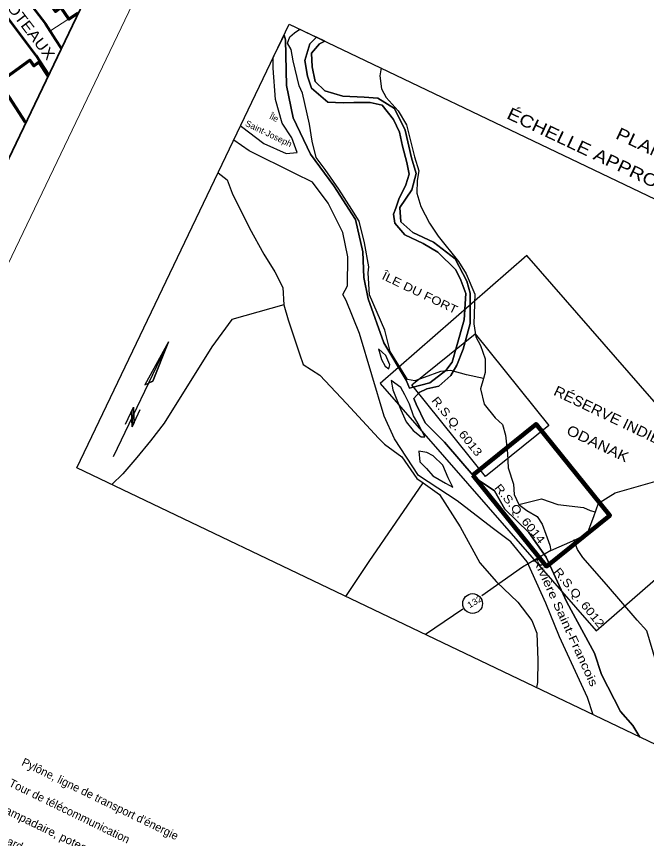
# Model space of a CAD drawing. Extents: x 356765 to 358572, y 5103174 to 5104650.
# Drawn here: x 358155.9 to 358309.3, y 5103557 to 5103756.4 of the extents above; entities that cross this region are included whole.
import ezdxf
from ezdxf.enums import TextEntityAlignment as Align

# ---------------------------------------------------------------- set-up
doc = ezdxf.new("R2010")
doc.units = 0
doc.header["$LTSCALE"] = 0.6
for name, color, linetype, lineweight in [('19', 7, 'Continuous', 13), ('21', 7, 'Continuous', 53), ('31', 7, 'Continuous', 70), ('52', 7, 'Continuous', 13), ('60', 7, 'Continuous', 13), ('63', 7, 'Continuous', 25)]:
    doc.layers.add(name, color=color, linetype=linetype, lineweight=lineweight)

msp = doc.modelspace()

# ---------------------------------------------------------------- linework, layer by layer
at = {"layer": '19'}
msp.add_line((358168.61, 5103755.75), (358164.05, 5103752.8), dxfattribs=at)
at = {"layer": '21'}
for points in [[(358158.08, 5103760.94), (358162.93, 5103754.54), (358165.36, 5103750.78), (358166.77, 5103748.63)], [(358163.71, 5103742.24), (358160.66, 5103746.84), (358154.73, 5103754.76), (358150.82, 5103760.12)]]:
    msp.add_lwpolyline(points, dxfattribs=at)
at = {"layer": '31'}
for points in [[(358174.75, 5103765.31), (358171.51, 5103770.01), (358162.8, 5103764.09), (358164.33, 5103762.09), (358162.92, 5103761.12), (358165.37, 5103757.54), (358166.68, 5103758.51), (358168.66, 5103755.68), (358170.88, 5103757.22)], [(358158.11, 5103730.54), (358151.68, 5103740.38), (358159.18, 5103745.72), (358160.12, 5103744.34), (358161.37, 5103745.19), (358163.53, 5103741.86)]]:
    msp.add_lwpolyline(points, dxfattribs=at)
at = {"layer": '52'}
msp.add_line((358161.23, 5103745.09), (358161.63, 5103745.38), dxfattribs=at)
at = {"layer": '60', "lineweight": 35}
msp.add_lwpolyline([(356779.89, 5103862.01), (357952.48, 5103300.77), (358322.47, 5104073.79), (357149.88, 5104635.03)], close=True, dxfattribs=at)
at = {"layer": '60'}
msp.add_lwpolyline([(358331.91, 5104068.3), (358557.43, 5103960.4), (358187.44, 5103187.19), (357961.94, 5103295.12)], close=True, dxfattribs=at)
at = {"layer": '63'}
for p, q in [((358222.33, 5103754.52), (358228.98, 5103751.34)), ((358231, 5103750.37), (358228.98, 5103751.34)), ((358184.41, 5103661.18), (358184.51, 5103657.33)), ((358183.93, 5103660.22), (358184.05, 5103656.38)), ((358264.55, 5103611.97), (358255.51, 5103605.76))]:
    msp.add_line(p, q, dxfattribs=at)
for points in [[(358222.33, 5103754.52), (358381.87, 5103678.14), (358330.12, 5103570.04), (358170.58, 5103646.42)], [(358244.43, 5103666.97), (358297.03, 5103606.67), (358332.73, 5103637.81), (358280.12, 5103698.11)], [(358252.17, 5103666.6), (358267.61, 5103679.02), (358285.53, 5103656.72), (358270.09, 5103644.3)], [(358252.17, 5103666.6), (358267.61, 5103679.02), (358285.53, 5103656.72), (358270.09, 5103644.3)], [(358192.92, 5103677.05), (358189.13, 5103667.5), (358188.13, 5103667.06)], [(358244.03, 5103675.36), (358244.75, 5103672.75), (358245.63, 5103671.12), (358246.55, 5103670.53), (358246.84, 5103671.45), (358245.83, 5103673.75)], [(358247.15, 5103667.68), (358247.55, 5103665.37), (358249.46, 5103660.53), (358250.79, 5103657.63), (358252.47, 5103655.47), (358254.44, 5103653.92), (358255.35, 5103653.94), (358253.97, 5103656.72), (358252.53, 5103659.07), (358251.63, 5103661.91), (358250.43, 5103664.14), (358249.49, 5103665.95)], [(358184.05, 5103656.38), (358183.93, 5103660.22), (358184.41, 5103661.18), (358184.51, 5103657.33)], [(358253.83, 5103650.44), (358254.12, 5103647.89), (358255.73, 5103646.21), (358257.28, 5103644.41), (358260.36, 5103642.64), (358262.14, 5103641.64), (358261, 5103643.99), (358259.73, 5103647.01), (358257.38, 5103649.35), (358255.78, 5103650.11)]]:
    msp.add_lwpolyline(points, close=True, dxfattribs=at)
for points in [[(358269.61, 5103668.16), (358265.45, 5103669.01), (358261.65, 5103670.07), (358259.16, 5103669.87), (358255.15, 5103668.37), (358252.86, 5103667.56), (358251.12, 5103667.89), (358246.92, 5103674.72), (358245.6, 5103679.9), (358241.88, 5103688.53), (358241.53, 5103693.88), (358241.71, 5103695.32), (358240.6, 5103701.17), (358239.33, 5103706.47), (358237.55, 5103709.35), (358234.35, 5103714.3), (358231.05, 5103719.04), (358228.9, 5103721.97), (358227.92, 5103725.99), (358227.23, 5103730.12), (358225.52, 5103737.65), (358224.72, 5103739.42), (358223.24, 5103745.57), (358222.79, 5103748.32), (358221.89, 5103749.89), (358222.48, 5103751.38), (358223.59, 5103752.37), (358224.9, 5103753.29)], [(358210.48, 5103729.76), (358210.68, 5103729.52), (358216.11, 5103725.41), (358221.56, 5103722.95), (358224.24, 5103723.18), (358222.96, 5103726.81), (358220.59, 5103730.36), (358218.97, 5103736.12), (358218.41, 5103743.78), (358218.42, 5103746.34), (358221.05, 5103751.84)], [(358251.61, 5103665.77), (358250.78, 5103667.75), (358245.33, 5103676.85), (358241.55, 5103687.56), (358240.43, 5103692.78), (358240.26, 5103699.04), (358238.43, 5103706.87), (358233.17, 5103715.12), (358227.5, 5103722.81), (358223.27, 5103731.63), (358221.62, 5103739.52), (358221.37, 5103750.66), (358221.05, 5103751.84)], [(358221.05, 5103751.84), (358221.37, 5103750.66), (358221.62, 5103739.52), (358223.27, 5103731.63), (358227.5, 5103722.81), (358233.17, 5103715.12), (358238.43, 5103706.87), (358240.26, 5103699.04), (358240.43, 5103692.78), (358241.55, 5103687.56), (358245.33, 5103676.85), (358250.78, 5103667.75), (358251.61, 5103665.77)], [(358228.98, 5103751.34), (358227.31, 5103749.68), (358226.12, 5103745.67), (358226.78, 5103741.82), (358227.73, 5103738.86), (358231.71, 5103735.47), (358235.46, 5103735.3), (358238.02, 5103735.4), (358242.01, 5103735.41), (358244.94, 5103734.75), (358247.67, 5103731.23), (358249.15, 5103728.16), (358249.87, 5103724.72), (358250.94, 5103720.81), (358251.47, 5103717.9), (358250.68, 5103715.33), (358249.01, 5103711.84), (358248.28, 5103709.69), (358247.71, 5103708.19), (358247.98, 5103705.99), (358250.47, 5103703.18), (358254.91, 5103701.05), (358258.46, 5103698.91), (358262.88, 5103694.59), (358264.05, 5103692.11), (358265.29, 5103688.85), (358264.87, 5103682.42), (358263.07, 5103675.9), (358262.01, 5103672.13), (358260.44, 5103670.08), (358256.5, 5103667.09), (358252.12, 5103665.94), (358251.61, 5103665.77)], [(358251.61, 5103665.77), (358252.12, 5103665.94), (358256.5, 5103667.09), (358260.44, 5103670.08), (358262.01, 5103672.13), (358263.07, 5103675.9), (358264.87, 5103682.42), (358265.29, 5103688.85), (358264.05, 5103692.11), (358262.88, 5103694.59), (358258.46, 5103698.91), (358254.91, 5103701.05), (358250.47, 5103703.18), (358247.98, 5103705.99), (358247.71, 5103708.19), (358248.28, 5103709.69), (358249.01, 5103711.84), (358250.68, 5103715.33), (358251.47, 5103717.9), (358250.94, 5103720.81), (358249.87, 5103724.72), (358249.15, 5103728.16), (358247.67, 5103731.23), (358244.94, 5103734.75), (358242.01, 5103735.41), (358238.02, 5103735.4), (358235.46, 5103735.3), (358231.71, 5103735.47), (358227.73, 5103738.86), (358226.78, 5103741.82), (358226.12, 5103745.67), (358227.31, 5103749.68), (358228.98, 5103751.34), (358231, 5103750.37)], [(358252.67, 5103663.26), (358253.92, 5103664.78), (358255.81, 5103665.65), (358258.77, 5103666.3), (358261.65, 5103668.91), (358263.15, 5103671.43), (358264.69, 5103675.27), (358266.37, 5103681.55), (358266.36, 5103688.93), (358265.54, 5103691.83), (358262.71, 5103697.32), (358257.41, 5103701.34), (358252.37, 5103703.75), (358249.47, 5103706.32), (358249.23, 5103709.82), (358252.19, 5103714.16), (358253.19, 5103718.11), (358252.06, 5103721.9), (358250.57, 5103728.66), (358247.93, 5103733.91), (358243.84, 5103736.46), (358240.56, 5103736.7), (358235.38, 5103736.97), (358230.95, 5103738.2), (358228.65, 5103740.48), (358227.88, 5103744.1), (358227.7, 5103747.43), (358229.69, 5103749.72), (358231, 5103750.37), (358228.98, 5103751.34)], [(358231, 5103750.37), (358229.69, 5103749.72), (358227.7, 5103747.43), (358227.88, 5103744.1), (358228.65, 5103740.48), (358230.95, 5103738.2), (358235.38, 5103736.97), (358240.56, 5103736.7), (358243.84, 5103736.46), (358247.93, 5103733.91), (358250.57, 5103728.66), (358252.06, 5103721.9), (358253.19, 5103718.11), (358252.19, 5103714.16), (358249.23, 5103709.82), (358249.47, 5103706.32), (358252.37, 5103703.75), (358257.41, 5103701.34), (358262.71, 5103697.32), (358265.54, 5103691.83), (358266.36, 5103688.93), (358266.37, 5103681.55), (358264.69, 5103675.27), (358263.15, 5103671.43), (358261.65, 5103668.91), (358258.77, 5103666.3), (358255.81, 5103665.65), (358253.92, 5103664.78), (358252.67, 5103663.26)], [(358244.71, 5103743.81), (358244.4, 5103741.91), (358244.76, 5103738.69), (358245.92, 5103736.62), (358248.79, 5103733.35), (358250.84, 5103729.96), (358252.81, 5103722.18), (358253.84, 5103718.77), (358253.47, 5103716.41), (358253.37, 5103713.3), (358254.34, 5103710.04), (358256.45, 5103705.99), (358258.6, 5103702.81), (358263.51, 5103696.66), (358265.35, 5103693.63), (358267.53, 5103688.66), (358267.24, 5103681.45), (358267.75, 5103678.29), (358268.91, 5103676.22), (358269.99, 5103672.92), (358270.05, 5103669.6), (358269.61, 5103668.16), (358268.88, 5103665.6), (358269.76, 5103661.88), (358272.47, 5103658.56), (358274.24, 5103656.95), (358275, 5103654.31), (358275.43, 5103649.92), (358275.64, 5103646.4), (358276.89, 5103642.39), (358277.08, 5103639.88), (358278.2, 5103637.45), (358280.16, 5103636), (358282.64, 5103634.57), (358283.9, 5103632.7), (358284.75, 5103630.26), (358285.72, 5103627.52), (358286, 5103626.25)], [(358296.3, 5103586.23), (358294.9, 5103590.46), (358288.08, 5103605.2), (358284.78, 5103613.43), (358280.22, 5103623.45), (358276.24, 5103628.38), (358271.68, 5103631.77), (358263.16, 5103638.31), (358253.75, 5103644.48), (358247.93, 5103653.45), (358245.46, 5103659.01), (358239.4, 5103679.12), (358236.16, 5103687.16), (358235.34, 5103688.61), (358236.52, 5103690.76), (358236.59, 5103697.83), (358235.33, 5103703.71), (358231.8, 5103710.84), (358227.94, 5103716.01), (358223.64, 5103718.06), (358212.54, 5103723.64), (358208.79, 5103726.23)], [(358204.97, 5103718.26), (358207.19, 5103716.52), (358208.42, 5103713.27), (358212.6, 5103704.81), (358216.13, 5103698.43), (358218.76, 5103694.14), (358220.71, 5103690.29), (358220.99, 5103686.1), (358222.02, 5103682.44), (358224.77, 5103674.16), (358225.69, 5103671.57), (358229.76, 5103668.98), (358236.22, 5103662.1), (358244.07, 5103653.65), (358245.53, 5103652.19), (358249.72, 5103649.05), (358253.38, 5103643.75), (358254.93, 5103642.75), (358258.86, 5103639.86), (358263.95, 5103631.98), (358268.75, 5103623.23), (358272.76, 5103618.65), (358277.95, 5103613.63), (358281.4, 5103609.19), (358282.58, 5103606.09), (358282.84, 5103599.51), (358282.78, 5103594.09), (358282.51, 5103592.83)], [(358220.99, 5103686.1), (358208.37, 5103682.52), (358203.43, 5103675.89), (358191.84, 5103657.24), (358188.54, 5103653), (358185.19, 5103648.9), (358181.79, 5103644.96), (358179.14, 5103642.32)], [(358179.54, 5103649.13), (358192.92, 5103677.05), (358187.12, 5103666.59), (358189.13, 5103667.5), (358192.92, 5103677.05)], [(358307.65, 5103580.8), (358305.98, 5103583.62), (358302.94, 5103587.04), (358298.34, 5103596.03), (358296.61, 5103601.24), (358289.88, 5103613.66), (358284.89, 5103624.66), (358280.65, 5103630.61), (358274.77, 5103636.29), (358272.26, 5103640.82), (358267.58, 5103643.96), (358260.12, 5103652.66), (358255.42, 5103657.33), (358253.25, 5103661.88), (358252.67, 5103663.26)], [(358252.67, 5103663.26), (358253.25, 5103661.88), (358255.42, 5103657.33), (358260.12, 5103652.66), (358267.58, 5103643.96), (358272.26, 5103640.82), (358274.77, 5103636.29), (358280.65, 5103630.61), (358284.89, 5103624.66), (358289.88, 5103613.66), (358296.61, 5103601.24), (358298.34, 5103596.03), (358302.94, 5103587.04), (358305.98, 5103583.62), (358307.65, 5103580.8)], [(358182.41, 5103657), (358184.41, 5103661.18), (358184.05, 5103656.38), (358186.05, 5103660.56)], [(358286, 5103626.25), (358291.33, 5103628.64), (358294.88, 5103630.24), (358296.44, 5103634.55), (358297.61, 5103637.79), (358301.7, 5103640.27), (358326.66, 5103647.45), (358338.81, 5103650.88), (358360.21, 5103656.97), (358362.65, 5103657.58), (358364.6, 5103657.66), (358369.31, 5103656.67), (358371.44, 5103656.36)], [(358236.1, 5103615.05), (358241.79, 5103623.57), (358254.93, 5103642.75)], [(358278.2, 5103637.45), (358283.77, 5103638.82), (358287.68, 5103637.46), (358293.92, 5103636.75), (358295.57, 5103635.96), (358296.83, 5103635.64)], [(358316.06, 5103576.77), (358316.31, 5103581.44), (358315.75, 5103585.63), (358312.97, 5103595.26), (358311.56, 5103599.26), (358309.36, 5103606.65), (358307, 5103609.29), (358299.55, 5103617.99), (358293.78, 5103624.52), (358292.47, 5103626.51), (358291.63, 5103628.87)], [(358286, 5103626.25), (358279.11, 5103622.18), (358269.21, 5103615.23)]]:
    msp.add_lwpolyline(points, dxfattribs=at)
at = {"layer": '63', "lineweight": 158}
msp.add_lwpolyline([(358267.01, 5103644.64), (358282.41, 5103657.06), (358300.37, 5103634.78), (358284.93, 5103622.36)], close=True, dxfattribs=at)
at = {"layer": '63'}
msp.add_circle((358266.9559, 5103613.3235), 2.4067, dxfattribs=at)

# ---------------------------------------------------------------- texts
at = {"layer": '21', "width": 1.15}
msp.add_text('RUE DESCOTEAUX', height=2.6, rotation=307.356, dxfattribs=at).set_placement((358140.87, 5103774.99))
at = {"layer": '63'}
for s, height, rotation, p in [('Île', 1.5, 334.423, (358217.32, 5103731.5)), ("Pylône, ligne de transport d'énergie", 2, 334.045, (358156.96, 5103574.01)), ('Tour de télécommunication', 2, 334.045, (358153.86, 5103568.92)), ('Puisard, regard', 2, 334.045, (358148.66, 5103557.01))]:
    msp.add_text(s, height=height, rotation=rotation, dxfattribs=at).set_placement(p)
for s, height, rotation, width, p in [('ÉCHELLE APPROXIMATIVE 1 : 50 000', 3, 334.695, 1.2, (358275.02, 5103731.62)), ('Saint-Joseph', 1.5, 334.423, 1.05, (358211.43, 5103729.79)), ('PLAN CLÉ', 3, 334.695, 1.2, (358301.56, 5103726.74)), ('ÎLE DU FORT', 2, 334.423, 1.2, (358244.69, 5103692.46)), ('RÉSERVE INDIENNE', 2.5, 334.423, 1.1, (358286.46, 5103664.24)), ('ODANAK', 2.5, 334.423, 1.15, (358289.58, 5103654.68)), ('Rivière Saint-Francois', 2, 294.423, 1.3, (358281.6, 5103624.03)), ('132', 1.5, 31.423, 1.15, (358266.21, 5103612.12)), ('Lampadaire, poteau', 2, 334.045, 1.05, (358151.46, 5103562.96))]:
    msp.add_text(s, height=height, rotation=rotation, dxfattribs=dict(at, width=width)).set_placement(p)
at = {"layer": '63', "width": 1.2}
for s, p in [('R.S.Q. 6013', (358262.3752, 5103655.8569)), ('R.S.Q. 6014', (358277.6753, 5103634.5919)), ('R.S.Q. 6012', (358292.109, 5103614.1719))]:
    msp.add_text(s, height=2, rotation=308.823, dxfattribs=at).set_placement(p, align=Align.CENTER)

doc.saveas('drawing.dxf')
